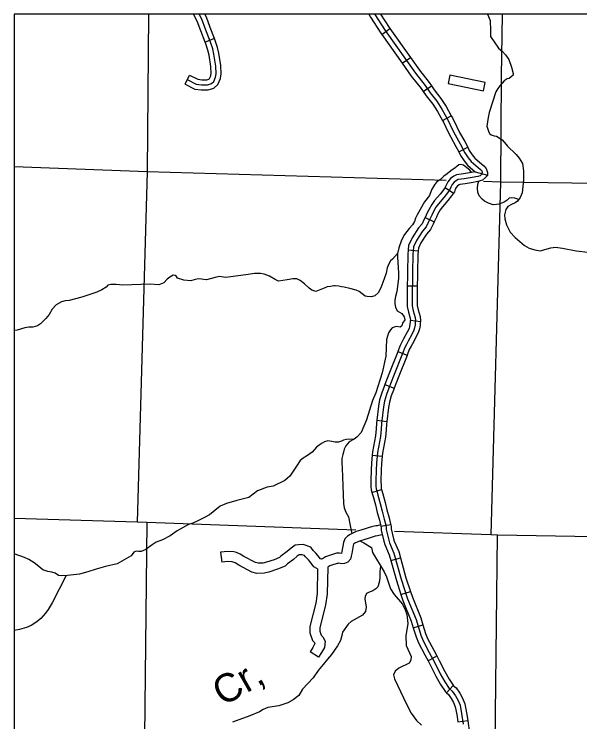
# Model space of a CAD drawing. Extents: x 0 to 3171, y 0 to 2059.
# Drawn here: x 1029.4 to 1170, y 1078.7 to 1254.6 of the extents above; entities that cross this region are included whole.
import ezdxf

# ---------------------------------------------------------------- set-up
doc = ezdxf.new("R2010")
doc.units = 0
for name, color, linetype in [('Default', 7, 'Continuous'), ('Level 32', 7, 'Continuous'), ('Level 35', 7, 'Continuous'), ('Level 4', 7, 'Continuous'), ('Level 45', 7, 'Continuous'), ('Level 46', 7, 'Continuous'), ('Level 5', 7, 'Continuous'), ('Level 57', 7, 'Continuous')]:
    doc.layers.add(name, color=color, linetype=linetype)

msp = doc.modelspace()

# ---------------------------------------------------------------- linework, layer by layer
at = {"layer": 'Default'}
for p, q in [((2119.81, 1254.61), (1029.42, 1254.61)), ((1029.42, 1254.61), (1029.42, 254.41))]:
    msp.add_line(p, q, dxfattribs=at)
msp.add_lwpolyline([(2119.81, 1254.61), (1029.42, 1254.61), (1029.42, 254.41), (2119.81, 254.41)], close=True, dxfattribs=at)
msp.add_lwpolyline([(2119.81, 1254.61), (1029.42, 1254.61), (1029.42, 254.41), (2119.81, 254.41)], close=True, dxfattribs=at)
msp.add_lwpolyline([(2119.81, 1254.61), (1029.42, 1254.61), (1029.42, 254.41), (2119.81, 254.41)], close=True, dxfattribs=at)
at = {"layer": 'Level 32'}
for p, q in [((1120.78, 1249.59), (1122.82, 1251.04)), ((1125.88, 1242.42), (1127.92, 1243.86)), ((1131.09, 1235.36), (1133.16, 1236.77)), ((1135.9, 1228.16), (1138.09, 1229.36)), ((1139.94, 1220.38), (1142.16, 1221.52)), ((1144.06, 1215.45), (1147.05, 1214.58)), ((1136.53, 1211.5), (1138.63, 1210.14)), ((1131.58, 1204.1), (1133.83, 1203.01)), ((1127.36, 1196.06), (1129.84, 1195.75)), ((1127.13, 1187.13), (1129.63, 1187.09)), ((1127.92, 1178.56), (1130.4, 1178.25)), ((1124.8, 1170.73), (1127.14, 1169.86)), ((1121.59, 1162.55), (1123.92, 1161.66)), ((1119.59, 1153.72), (1122.07, 1153.41)), ((1118.44, 1144.97), (1120.92, 1144.73)), ((1118.35, 1135.72), (1120.74, 1136.44)), ((1120.56, 1127.37), (1123.02, 1127.78)), ((1123.03, 1118.83), (1125.44, 1119.5)), ((1125.58, 1110.35), (1127.95, 1111.13)), ((1128.64, 1102.12), (1131.02, 1102.87)), ((1132.31, 1093.89), (1134.51, 1095.09)), ((1136.89, 1085.94), (1138.59, 1087.77)), ((1139.68, 1078.72), (1142.16, 1079.06))]:
    msp.add_line(p, q, dxfattribs=at)
for points in [[(1117.61, 1254.61), (1118.04, 1253.85), (1120.59, 1249.86), (1120.78, 1249.59)], [(1119.04, 1254.61), (1119.11, 1254.5), (1121.63, 1250.56), (1129.15, 1239.97)], [(1120.52, 1254.61), (1122.67, 1251.26), (1122.82, 1251.04)], [(1122.82, 1251.04), (1127.92, 1243.86)], [(1120.78, 1249.59), (1125.88, 1242.42)], [(1127.92, 1243.86), (1130.15, 1240.72), (1132.58, 1237.61), (1133.16, 1236.77)], [(1125.88, 1242.42), (1128.14, 1239.22), (1130.56, 1236.14), (1131.09, 1235.36)], [(1129.15, 1239.97), (1131.57, 1236.87), (1132.81, 1235.07), (1134.51, 1232.95), (1135.75, 1231.04), (1137.24, 1228.31), (1138.32, 1226.04), (1139.05, 1224.65)], [(1133.16, 1236.77), (1133.81, 1235.81), (1135.52, 1233.69), (1136.82, 1231.68), (1138.09, 1229.36)], [(1131.09, 1235.36), (1131.8, 1234.32), (1133.49, 1232.22), (1134.67, 1230.4), (1135.9, 1228.16)], [(1135.9, 1228.16), (1136.13, 1227.74), (1137.2, 1225.48), (1137.95, 1224.05), (1139.23, 1221.76), (1139.94, 1220.38)], [(1138.09, 1229.36), (1138.35, 1228.88), (1139.44, 1226.6), (1140.15, 1225.24), (1141.44, 1222.94), (1142.16, 1221.52)], [(1139.05, 1224.65), (1140.33, 1222.35), (1141.47, 1220.13), (1142.27, 1218.87), (1143.03, 1217.97), (1145.32, 1216.01), (1145.65, 1215.64), (1145.77, 1215.28), (1145.57, 1214.77), (1145.23, 1214.46), (1144.72, 1214.3), (1143.3, 1214.02), (1141.31, 1213.71), (1139.82, 1213.5), (1139.41, 1213.27), (1138.76, 1212.83), (1138.3, 1212.24), (1137.94, 1211.62), (1137.73, 1211.05), (1137.16, 1210.18), (1136.23, 1209.07), (1134.87, 1207.49), (1134.28, 1206.64), (1133.58, 1205.4), (1133.24, 1204.68), (1132.42, 1202.98), (1131.88, 1201.79), (1130.92, 1200.71), (1129.42, 1198.38), (1128.71, 1196.8), (1128.58, 1195.81), (1128.56, 1194.99), (1128.52, 1193.92), (1128.42, 1191.44), (1128.42, 1189.43), (1128.34, 1184.6), (1128.39, 1182.1), (1128.65, 1180.84), (1129.12, 1179.24), (1129.17, 1178.47), (1129.12, 1178.05), (1129.07, 1177.41), (1128.94, 1176.67), (1128.77, 1176.08), (1128.24, 1174.97), (1127.34, 1173.31), (1127.01, 1172.68)], [(1142.16, 1221.52), (1142.56, 1220.75), (1143.28, 1219.61), (1143.92, 1218.86), (1146.2, 1216.9), (1146.74, 1216.29), (1147.11, 1215.26), (1147.05, 1214.53), (1146.62, 1214.04), (1145.87, 1213.34), (1145.3, 1213.17)], [(1139.94, 1220.38), (1140.38, 1219.51), (1141.26, 1218.13), (1142.14, 1217.09), (1144.06, 1215.45)], [(1144.06, 1215.45), (1143.08, 1215.25), (1141.13, 1214.95), (1139.41, 1214.71), (1138.75, 1214.33), (1137.9, 1213.76), (1137.26, 1212.94), (1136.8, 1212.15), (1136.6, 1211.61), (1136.53, 1211.5)], [(1145.3, 1213.17), (1145.02, 1213.09), (1143.52, 1212.79), (1141.5, 1212.47), (1140.22, 1212.3), (1140.07, 1212.21), (1139.63, 1211.91), (1139.33, 1211.54), (1139.07, 1211.09), (1138.86, 1210.49), (1138.63, 1210.14)], [(1136.53, 1211.5), (1136.16, 1210.92), (1135.28, 1209.88), (1133.88, 1208.26), (1133.22, 1207.31), (1132.47, 1205.97), (1132.11, 1205.22), (1131.58, 1204.1)], [(1138.63, 1210.14), (1138.17, 1209.43), (1137.19, 1208.26), (1135.86, 1206.72), (1135.34, 1205.98), (1134.69, 1204.83), (1134.37, 1204.14), (1133.83, 1203.01)], [(1131.58, 1204.1), (1131.29, 1203.51), (1130.82, 1202.48), (1129.92, 1201.47), (1128.32, 1198.98), (1127.49, 1197.15), (1127.36, 1196.06)], [(1133.83, 1203.01), (1133.55, 1202.45), (1132.94, 1201.1), (1131.91, 1199.95), (1130.52, 1197.79), (1129.93, 1196.46), (1129.84, 1195.75)], [(1127.36, 1196.06), (1127.34, 1195.9), (1127.31, 1195.03), (1127.27, 1193.97), (1127.17, 1191.47), (1127.17, 1189.44), (1127.13, 1187.13)], [(1129.84, 1195.75), (1129.83, 1195.71), (1129.81, 1194.95), (1129.77, 1193.87), (1129.67, 1191.42), (1129.67, 1189.42), (1129.63, 1187.09)], [(1127.13, 1187.13), (1127.09, 1184.59), (1127.15, 1181.96), (1127.44, 1180.54), (1127.88, 1179.02), (1127.91, 1178.5), (1127.92, 1178.56)], [(1129.63, 1187.09), (1129.59, 1184.6), (1129.64, 1182.24), (1129.87, 1181.14), (1130.35, 1179.46), (1130.42, 1178.43), (1130.4, 1178.25)], [(1127.92, 1178.56), (1127.87, 1178.18), (1127.82, 1177.57), (1127.72, 1176.95), (1127.59, 1176.52), (1127.13, 1175.54), (1126.24, 1173.9), (1125.9, 1173.27), (1125.37, 1172.27), (1124.8, 1170.73)], [(1130.4, 1178.25), (1130.36, 1177.93), (1130.31, 1177.25), (1130.16, 1176.39), (1129.94, 1175.64), (1129.35, 1174.4), (1128.44, 1172.71), (1128.11, 1172.1), (1127.65, 1171.24), (1127.14, 1169.86)], [(1127.01, 1172.68), (1126.51, 1171.76), (1125.95, 1170.24), (1123.73, 1164.64), (1122.57, 1161.62), (1122, 1160.12), (1121.49, 1158.46), (1121.25, 1157.04), (1120.74, 1152.84), (1120.63, 1151.44), (1120.48, 1149.66), (1119.76, 1145.66), (1119.5, 1143), (1119.38, 1141.31), (1119.32, 1138.63), (1119.37, 1137.3), (1119.44, 1136.6), (1119.54, 1136.1), (1119.85, 1135.08), (1120.43, 1132.96), (1120.88, 1131.1), (1121.41, 1129.13), (1121.78, 1127.63), (1121.88, 1127.01), (1121.9, 1126.5), (1122.53, 1123.91), (1122.74, 1123.2), (1123.83, 1120.62), (1125.63, 1114.19), (1127.24, 1109.29), (1129.32, 1104.13), (1130.51, 1100.29), (1131.07, 1098.88), (1132.62, 1095.94), (1133.98, 1093.43), (1135.35, 1090.65), (1136.46, 1088.66), (1137.57, 1087.01), (1138.32, 1086.31), (1139.14, 1085.18), (1139.76, 1084.07), (1140.27, 1082.86), (1140.66, 1080.79), (1141.02, 1078.11)], [(1124.8, 1170.73), (1124.78, 1170.68), (1122.57, 1165.1), (1121.59, 1162.55)], [(1127.14, 1169.86), (1127.11, 1169.79), (1124.9, 1164.19), (1123.92, 1161.66)], [(1121.59, 1162.55), (1121.4, 1162.06), (1120.82, 1160.53), (1120.27, 1158.74), (1120.02, 1157.21), (1119.59, 1153.72)], [(1123.92, 1161.66), (1123.74, 1161.17), (1123.18, 1159.72), (1122.7, 1158.17), (1122.49, 1156.86), (1122.07, 1153.41)], [(1119.59, 1153.72), (1119.49, 1152.97), (1119.39, 1151.54), (1119.24, 1149.82), (1118.52, 1145.83), (1118.44, 1144.97)], [(1122.07, 1153.41), (1121.98, 1152.72), (1121.88, 1151.34), (1121.72, 1149.49), (1121, 1145.49), (1120.92, 1144.73)], [(1118.44, 1144.97), (1118.25, 1143.11), (1118.14, 1141.37), (1118.07, 1138.62), (1118.12, 1137.22), (1118.2, 1136.42), (1118.33, 1135.79), (1118.35, 1135.72)], [(1120.92, 1144.73), (1120.75, 1142.9), (1120.63, 1141.25), (1120.57, 1138.64), (1120.62, 1137.38), (1120.67, 1136.79), (1120.75, 1136.41), (1120.74, 1136.44)], [(1120.74, 1136.44), (1121.05, 1135.43), (1121.64, 1133.27), (1122.09, 1131.41), (1122.62, 1129.45), (1123.01, 1127.88), (1123.02, 1127.78)], [(1118.35, 1135.72), (1118.65, 1134.73), (1119.22, 1132.65), (1119.67, 1130.79), (1120.2, 1128.82), (1120.56, 1127.37), (1120.56, 1127.37)], [(1123.02, 1127.78), (1123.13, 1127.13), (1123.14, 1126.67), (1123.74, 1124.23), (1123.92, 1123.62), (1125.01, 1121.04), (1125.44, 1119.5)], [(1120.56, 1127.37), (1120.64, 1126.89), (1120.65, 1126.34), (1121.32, 1123.59), (1121.56, 1122.78), (1122.65, 1120.21), (1123.03, 1118.83)], [(1123.03, 1118.83), (1124.43, 1113.83), (1125.58, 1110.35)], [(1125.44, 1119.5), (1126.82, 1114.55), (1127.95, 1111.13)], [(1125.58, 1110.35), (1126.06, 1108.86), (1128.14, 1103.71), (1128.64, 1102.12)], [(1127.95, 1111.13), (1128.41, 1109.72), (1130.5, 1104.55), (1131.02, 1102.87)], [(1131.02, 1102.87), (1131.69, 1100.71), (1132.21, 1099.4), (1133.72, 1096.53), (1134.51, 1095.09)], [(1128.64, 1102.12), (1129.33, 1099.88), (1129.93, 1098.36), (1131.52, 1095.35), (1132.31, 1093.89)], [(1134.51, 1095.09), (1135.09, 1094.01), (1136.46, 1091.23), (1137.53, 1089.32), (1138.53, 1087.83), (1138.59, 1087.77)], [(1132.31, 1093.89), (1132.87, 1092.86), (1134.24, 1090.07), (1135.39, 1088.01), (1136.61, 1086.19), (1136.89, 1085.94)], [(1138.59, 1087.77), (1139.26, 1087.15), (1140.2, 1085.85), (1140.88, 1084.62), (1141.48, 1083.22), (1141.9, 1080.99), (1142.16, 1079.06)], [(1136.89, 1085.94), (1137.38, 1085.48), (1138.09, 1084.5), (1138.64, 1083.52), (1139.07, 1082.49), (1139.43, 1080.59), (1139.68, 1078.72)], [(1142.16, 1079.06), (1142.26, 1078.29), (1142.51, 1076.64), (1142.96, 1074.82), (1143.56, 1072.13), (1143.92, 1070.56)]]:
    msp.add_lwpolyline(points, dxfattribs=at)
at = {"layer": 'Level 35'}
for points in [[(1147.11, 1254.61), (1147.72, 1253.02), (1147.85, 1250.55), (1147.86, 1249.09), (1149.86, 1246.19), (1150.79, 1245.36), (1151.56, 1244.49), (1152.41, 1243.32), (1153.06, 1241.44), (1153.47, 1239.83), (1153.44, 1239.43), (1152.49, 1238.59), (1152, 1238.5), (1151.2, 1238.01), (1150.12, 1236.79), (1149.63, 1236.14), (1149.15, 1235.29), (1147.49, 1230.15), (1147.26, 1228.93), (1146.96, 1226.74)], [(1146.96, 1226.74), (1147.3, 1225.55), (1147.6, 1224.93), (1148.02, 1224.65), (1148.71, 1224.34), (1149.31, 1224.26), (1150.7, 1223.38), (1151.7, 1222.2), (1152.06, 1221.81), (1152.51, 1221.43), (1153.73, 1220.2)], [(1153.73, 1220.2), (1154.22, 1219.72), (1154.93, 1218.81), (1155.75, 1217.51), (1156.01, 1215.66), (1156.06, 1213.42), (1155.7, 1210.18), (1155.23, 1209.05), (1154.55, 1208.15), (1153.99, 1207.73), (1153.04, 1207.3), (1152.14, 1206.77), (1151.63, 1206.07), (1151.34, 1204.7), (1151.38, 1203.73), (1151.77, 1202.25), (1152.72, 1200.46), (1153.99, 1199.12), (1156.3, 1197.11), (1157.45, 1196.48), (1158.85, 1196.02), (1160.19, 1195.82), (1162.83, 1196.55), (1163.98, 1196.66), (1165.76, 1196.49), (1169.12, 1195.76), (1172.01, 1195.44)], [(1143.09, 1215.23), (1142.71, 1215.84), (1141.94, 1216.41), (1141.11, 1217.1), (1140.49, 1217.23), (1139.98, 1217.15), (1139.49, 1216.77), (1139.04, 1216.45), (1138.01, 1215.65), (1137.05, 1214.93), (1136.26, 1214.35), (1135.41, 1213.54), (1134.43, 1212.87), (1133.92, 1212.23), (1133.17, 1210.91), (1132.63, 1209.54), (1131.45, 1208), (1129.64, 1204.76), (1129.17, 1203.92), (1128.91, 1203.08)], [(1154.86, 1208.57), (1153.89, 1208.9), (1153.05, 1208.97), (1152.47, 1208.91), (1151.95, 1208.37), (1151.27, 1207.85), (1149.93, 1207.37), (1149.31, 1207.27), (1148.51, 1207.23), (1147.3, 1207.62), (1146.31, 1208.16), (1145.77, 1208.62), (1145.03, 1209.45), (1144.69, 1210.41), (1144.61, 1211.28), (1144.72, 1212.34), (1144.9, 1213.07)], [(1128.91, 1203.08), (1128.46, 1202.23), (1127.59, 1201.38), (1126.48, 1199.89), (1125.74, 1198.43), (1125.07, 1196.55), (1124.72, 1195.16), (1124.72, 1194.26), (1125, 1190.21), (1124.97, 1188.94), (1124.52, 1185.69), (1124.22, 1184.4), (1124.02, 1183.5), (1124.02, 1182.59), (1124.18, 1181.82), (1124.62, 1180.89), (1125.78, 1180.19), (1126.37, 1179.37), (1126.53, 1178.65), (1125.98, 1177.82), (1125.78, 1177.12), (1125.34, 1176.81), (1124.44, 1176.97), (1123.92, 1176.84), (1123.41, 1176.63), (1122.94, 1176.12), (1122.48, 1175.42), (1121.94, 1173.72), (1121.81, 1169.61), (1120.9, 1165.47), (1119.33, 1160.52), (1118.5, 1158.6), (1117.03, 1153.78), (1115.67, 1150.61), (1114.59, 1149.48), (1113.95, 1149), (1112.74, 1148.33), (1111.84, 1147.35), (1111.45, 1146.52), (1111.27, 1145.79), (1111.11, 1145.14), (1110.88, 1144.16), (1110.85, 1143.15), (1110.95, 1141.7), (1111.01, 1139.68), (1111.13, 1137.41), (1111.29, 1132.98), (1111.45, 1131.93), (1111.89, 1130.87), (1112.51, 1129.7), (1112.95, 1127.52), (1113.29, 1125.87), (1113.46, 1125.56)], [(1124.72, 1195.12), (1123.49, 1193.72), (1122.98, 1193.28), (1122.66, 1192.71), (1122.18, 1191.53), (1121.9, 1190.24), (1121.1, 1187.89), (1120.56, 1186.58), (1119.92, 1185.39), (1119.07, 1184.58), (1118.28, 1184.35), (1117.14, 1184.4), (1116.7, 1184.55), (1115.21, 1185.69), (1114.41, 1186), (1112.86, 1186.46), (1111.42, 1186.72), (1110.82, 1186.88), (1110.13, 1186.98), (1109.25, 1187.08), (1108.87, 1187.06), (1108.07, 1186.93), (1107.24, 1186.82), (1106.49, 1186.49), (1104.42, 1185.68), (1103.38, 1186), (1102.74, 1186.51), (1101.62, 1187.59), (1100.54, 1188.44), (1099.72, 1188.85), (1098.71, 1188.86), (1097.31, 1188.6), (1095.12, 1188.29), (1094.3, 1188.63), (1092.91, 1189.53), (1091.59, 1190.02), (1090.64, 1190.15), (1089.17, 1190.12), (1087.56, 1189.91), (1082.02, 1189.16), (1080.35, 1189.38), (1079.35, 1189.2), (1077.26, 1188.59), (1075.34, 1188.81), (1074.38, 1188.69), (1073.3, 1188.36), (1071.64, 1188.52), (1070.05, 1189.01), (1069.8, 1189.39), (1069.43, 1189.67), (1068.98, 1189.71), (1068.13, 1189.28), (1067.44, 1188.78), (1066.59, 1187.82), (1065.41, 1187.35), (1063.18, 1187.48), (1056.43, 1187.26), (1054.75, 1187.42), (1053.46, 1187.42), (1052.73, 1187.27), (1052.26, 1186.78), (1051.23, 1186.06), (1049.94, 1185.48), (1046.25, 1184.28), (1043.06, 1183.42), (1042.11, 1183.34), (1041.17, 1183.1), (1039.86, 1182.37), (1038.88, 1181.27), (1038.13, 1179.99), (1037.31, 1178.94), (1035.95, 1177.62), (1035.19, 1177.12), (1034.08, 1176.82), (1033.08, 1176.8), (1032.1, 1176.62), (1030.19, 1176.07), (1029.42, 1175.99)], [(1113.95, 1149), (1112.02, 1148.86), (1111.27, 1148.75), (1110.83, 1148.52), (1110.05, 1148.24), (1109.22, 1148.27), (1108.38, 1148.38), (1107.37, 1148.56), (1106.59, 1148.31), (1106.01, 1147.99), (1105.27, 1147.53), (1104.6, 1146.97), (1103.47, 1145.74), (1102.38, 1144.9), (1101.24, 1144.28), (1100.53, 1143.72), (1099.78, 1142.56), (1097.98, 1139.82), (1097.36, 1139.27), (1096.68, 1138.69), (1093.81, 1137.31), (1092.34, 1137.04), (1089.95, 1136.12), (1087.76, 1134.46), (1084.79, 1133.71), (1082.17, 1133.02), (1080.64, 1132.31), (1077.96, 1130.18), (1076.56, 1129.45), (1075.05, 1128.7), (1073.86, 1128.14), (1072.73, 1127.77), (1069.98, 1126.17), (1068.2, 1124.94), (1066.28, 1123.93), (1064.72, 1123.35), (1063.73, 1122.75), (1062.13, 1121.53), (1060.99, 1121.06), (1060.36, 1121.07), (1059.77, 1121.17), (1059.21, 1120.92), (1058.48, 1119.95), (1055.01, 1117.96), (1052.17, 1117.32), (1049.78, 1116.66), (1047.77, 1116), (1045.63, 1115.46), (1042.69, 1115.09), (1041.12, 1115.04), (1040.45, 1115.13), (1039.58, 1115.7), (1038.76, 1115.94), (1037.8, 1116.06), (1036.56, 1116.53), (1035.53, 1117.3), (1034.42, 1118.28), (1033.06, 1119.11), (1032, 1119.58), (1029.42, 1120.51)], [(1115.36, 1123.68), (1116.34, 1123.18), (1118.22, 1122.04), (1118.46, 1120.78), (1121.37, 1115.98), (1121.97, 1114.8), (1123, 1111.8)], [(1120.5, 1117.33), (1120.35, 1116.06), (1120.34, 1114.49), (1120.19, 1113.39), (1119.82, 1112.32), (1119.37, 1111.76), (1118.56, 1111.26), (1117.51, 1110.88), (1117, 1110.59), (1116.68, 1109.88), (1116.59, 1109.26), (1116.94, 1107.25), (1116.77, 1106.18), (1116.02, 1105.2), (1113.23, 1103.7), (1112.41, 1102.99), (1111.07, 1100.98), (1110.89, 1100.2), (1110.53, 1098.95), (1109.8, 1097.6), (1108.3, 1095.5), (1107.34, 1094.34), (1106.27, 1092.96), (1104.98, 1091.46), (1103.76, 1089.68), (1101.13, 1086.85), (1100.19, 1085.29), (1098.8, 1084.23), (1097.48, 1083.46), (1095.24, 1082.71), (1092.52, 1082.31), (1091.29, 1081.81), (1090.45, 1081.21), (1088, 1080.19), (1083.69, 1078.64)], [(1042.34, 1115.06), (1038.84, 1108.32), (1037.84, 1106.66), (1037.18, 1105.72), (1036.07, 1104.38), (1035.1, 1103.57), (1033.65, 1102.64), (1032.52, 1102.14), (1030.78, 1101.71), (1029.42, 1101.44)], [(1123, 1111.8), (1123.87, 1110.34), (1125.94, 1107.94), (1126.58, 1106.53), (1127, 1105.38), (1127.32, 1103.13), (1126.82, 1100.09), (1126.85, 1097.7), (1128.08, 1094.93), (1128.06, 1094.08), (1127.59, 1093.29), (1125.06, 1092.05), (1124.12, 1091.28), (1123.72, 1090.41), (1123.94, 1089.41), (1126.97, 1083.1), (1128.14, 1080.86), (1129.45, 1079.03), (1130.67, 1077.94)]]:
    msp.add_lwpolyline(points, dxfattribs=at)
at = {"layer": 'Level 4'}
for points in [[(1114.32, 1126.4), (1062.43, 1128.25), (1059.97, 1128.33), (1029.42, 1129.25)], [(1339.64, 1121.87), (1326.86, 1122.08), (1323.88, 1122.13), (1238.61, 1123.6), (1236.05, 1123.64), (1149.56, 1125.14), (1147.91, 1125.2), (1123.96, 1126.06)]]:
    msp.add_lwpolyline(points, dxfattribs=at)
at = {"layer": 'Level 45'}
for p, q in [((1079.24, 1248.54), (1076.91, 1247.62)), ((1071.9, 1237.24), (1073.04, 1239.47))]:
    msp.add_line(p, q, dxfattribs=at)
for points in [[(1072.47, 1238.35), (1074.69, 1237.21), (1075.98, 1237.05), (1077.48, 1237.05), (1078.46, 1237.36), (1079.04, 1237.86), (1079.51, 1238.96), (1079.61, 1239.74), (1079.59, 1241.72), (1079.1, 1244.64), (1078.79, 1246.01), (1078.25, 1247.63), (1076.96, 1250.88), (1076.06, 1253.39), (1075.39, 1254.61)], [(1076.91, 1247.62), (1075.79, 1250.44), (1074.92, 1252.87), (1074.07, 1254.42), (1073.94, 1254.61)], [(1079.24, 1248.54), (1078.13, 1251.33), (1077.2, 1253.9), (1076.81, 1254.61)], [(1078.34, 1239.64), (1078.36, 1239.82), (1078.34, 1241.61), (1077.88, 1244.4), (1077.59, 1245.67), (1077.08, 1247.2), (1076.91, 1247.62)], [(1080.82, 1239.31), (1080.86, 1239.66), (1080.84, 1241.83), (1080.33, 1244.88), (1080, 1246.34), (1079.43, 1248.06), (1079.24, 1248.54)], [(1071.9, 1237.24), (1074.32, 1236), (1075.91, 1235.8), (1077.67, 1235.8), (1079.08, 1236.25), (1080.07, 1237.1), (1080.72, 1238.62), (1080.82, 1239.31)], [(1073.04, 1239.47), (1075.07, 1238.42), (1076.06, 1238.3), (1077.29, 1238.3), (1077.84, 1238.48), (1078, 1238.62), (1078.29, 1239.29), (1078.34, 1239.64)]]:
    msp.add_lwpolyline(points, dxfattribs=at)
at = {"layer": 'Level 46'}
for points in [[(1120.49, 1127.65), (1119.62, 1127.47), (1119.32, 1127.42), (1118.61, 1127.29), (1117.68, 1127.03), (1116.89, 1126.76), (1115.6, 1126.34), (1114.44, 1126.01), (1112.94, 1125.32), (1112.25, 1124.87), (1111.64, 1124.21), (1111.28, 1123.26), (1110.87, 1121.07), (1110.78, 1120.55), (1110.33, 1120.65), (1109.53, 1120.61), (1109.02, 1120.49), (1107.54, 1120), (1106.81, 1119.72), (1106.03, 1119.27), (1105.84, 1119.16), (1105.83, 1119.16), (1105.57, 1119.22), (1104.92, 1120.05), (1104.43, 1120.66), (1103.73, 1121.33), (1103.15, 1122.18), (1101.25, 1122.8), (1100.1, 1122.73), (1099.3, 1122.62), (1098.27, 1121.87), (1097.29, 1121.05), (1095.74, 1119.9), (1095.39, 1119.58), (1094.02, 1119.02), (1092.11, 1118.38), (1091.27, 1118.2), (1090.04, 1118.14), (1089.44, 1118.3), (1086.5, 1119.81), (1085.58, 1120.4), (1084.73, 1120.82), (1083.99, 1120.98), (1082.5, 1121.1), (1080.74, 1120.87), (1081.06, 1118.39)], [(1120.93, 1125.19), (1120.08, 1125.01), (1119.74, 1124.96), (1119.18, 1124.85), (1118.42, 1124.64), (1117.68, 1124.39), (1116.33, 1123.95), (1115.31, 1123.66), (1114.15, 1123.12), (1113.87, 1122.94), (1113.81, 1122.87), (1113.7, 1122.59), (1113.33, 1120.6), (1113.2, 1119.92), (1113.05, 1119.19), (1112.35, 1118.39), (1111.58, 1118.07), (1110.81, 1117.99), (1110.14, 1118.13), (1109.87, 1118.12), (1109.69, 1118.08), (1108.39, 1117.65), (1107.89, 1117.46), (1107.37, 1117.15)], [(1104.86, 1116.77), (1103.94, 1117.26), (1102.97, 1118.49), (1102.58, 1118.97), (1101.81, 1119.71), (1101.56, 1120.07), (1101, 1120.26), (1100.4, 1120.25), (1100.27, 1120.23), (1099.81, 1119.9), (1098.84, 1119.08), (1097.34, 1117.98), (1096.77, 1117.44), (1094.89, 1116.68), (1092.77, 1115.96), (1091.58, 1115.71), (1089.78, 1115.63), (1088.54, 1115.94), (1085.26, 1117.64), (1084.34, 1118.22), (1083.9, 1118.44), (1083.63, 1118.5), (1082.56, 1118.59), (1081.06, 1118.39)], [(1107.37, 1117.15), (1107.22, 1110.42), (1106.85, 1107.77), (1105.41, 1102.12), (1105.4, 1101.25), (1105.76, 1100.29), (1106.18, 1099.83), (1106.71, 1098.75), (1106.54, 1097.24), (1105.83, 1095.93), (1105.04, 1094.77), (1102.97, 1096.16)], [(1104.86, 1116.77), (1104.72, 1110.62), (1104.4, 1108.25), (1102.92, 1102.44), (1102.9, 1100.81), (1103.59, 1098.97), (1104.09, 1098.42), (1104.14, 1098.3), (1104.11, 1098.01), (1103.69, 1097.23), (1102.97, 1096.16)]]:
    msp.add_lwpolyline(points, dxfattribs=at)
at = {"layer": 'Level 5'}
for points in [[(1062.8, 1254.61), (1062.47, 1215.46)], [(1150.75, 1254.61), (1150.5, 1239.08), (1150.3, 1212.88)], [(1062.47, 1215.46), (1029.42, 1216.64)], [(1062.47, 1215.46), (1059.97, 1128.33)], [(1136.83, 1213.28), (1062.47, 1215.46)], [(1150.3, 1212.88), (1146.13, 1213)], [(1150.3, 1212.88), (1147.91, 1125.2)], [(1239.12, 1211.6), (1150.3, 1212.88)], [(1062.43, 1128.25), (1061.45, 1037.08)], [(1148.54, 1036.35), (1149.56, 1125.14)]]:
    msp.add_lwpolyline(points, dxfattribs=at)
at = {"layer": 'Level 57'}
for p, q in [((1137.7, 1239.43), (1137.29, 1237.39)), ((1146.48, 1237.63), (1137.7, 1239.43)), ((1137.29, 1237.39), (1146.06, 1235.59)), ((1146.06, 1235.59), (1146.48, 1237.63))]:
    msp.add_line(p, q, dxfattribs=at)

# ---------------------------------------------------------------- texts
at = {"layer": 'Level 35'}
msp.add_text('Cr,', height=7.04, rotation=29.541, dxfattribs=at).set_placement((1081.28, 1082.47))

doc.saveas('drawing.dxf')
